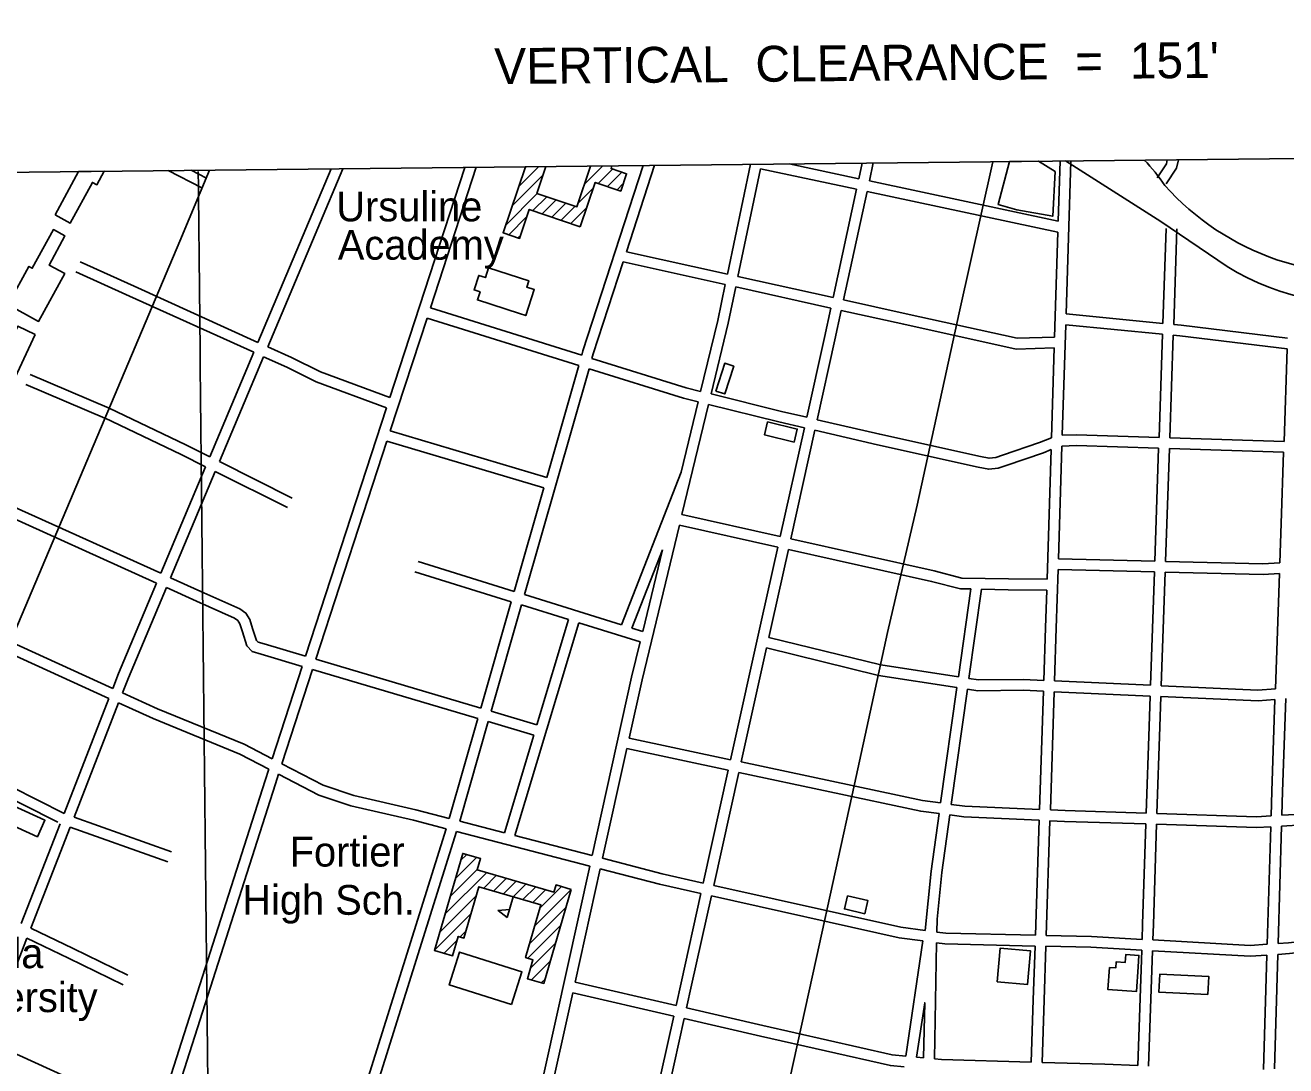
# Model space of a CAD drawing. Extents: x 3651524 to 3689615, y 505651 to 531377.
# Drawn here: x 3665685 to 3669201, y 523582 to 526483 of the extents above; entities that cross this region are included whole.
import ezdxf

# ---------------------------------------------------------------- set-up
doc = ezdxf.new("R2010")
doc.units = 0
for name, color, linetype in [('V-ANNO-SYMB', 7, 'Continuous'), ('V-BLDG-IDEN', 7, 'Continuous'), ('V-BLDG-OTLN', 7, 'Continuous'), ('V-GRID-MAJR', 7, 'Continuous'), ('V-ROAD-CNTR', 7, 'Continuous')]:
    doc.layers.add(name, color=color, linetype=linetype)

msp = doc.modelspace()

# ---------------------------------------------------------------- linework, layer by layer
at = {"layer": 'V-ANNO-SYMB'}
msp.add_lwpolyline([(3665232.757, 528916.237), (3677598.144, 529049.331), (3677628.792, 526201.948), (3665263.405, 526068.854)], close=True, dxfattribs=at)
at = {"layer": 'V-BLDG-OTLN'}
for p, q in [((3668430.095, 526103.235), (3668510.862, 526104.104)), ((3665905.778, 526076.064), (3665834.153, 526075.294)), ((3667043.687, 525979.609), (3667129.07, 526064.991)), ((3667061.805, 526033.082), (3667117.834, 526089.11)), ((3667079.923, 526086.555), (3667082.094, 526088.726)), ((3667244.23, 526038.73), (3667296.533, 526091.034)), ((3667282.982, 526042.128), (3667323.044, 526082.189)), ((3667309.39, 526033.18), (3667349.451, 526073.241)), ((3667226.743, 525985.887), (3667269.309, 526028.454)), ((3667335.797, 526024.232), (3667353.18, 526041.615)), ((3667025.57, 525926.136), (3667113.014, 526013.58)), ((3667101.031, 525966.242), (3667139.578, 526004.789)), ((3667127.439, 525957.294), (3667166.142, 525995.997)), ((3667153.847, 525948.347), (3667192.706, 525987.206)), ((3667180.255, 525939.399), (3667219.27, 525978.414)), ((3667206.662, 525930.452), (3667251.189, 525974.979)), ((3667033.836, 525899.047), (3667084.511, 525949.721)), ((3667060.244, 525890.1), (3667066.393, 525896.248)), ((3666885.098, 524103.986), (3666943.878, 524162.767)), ((3666899.715, 524153.959), (3666916.524, 524170.768)), ((3666870.481, 524054.014), (3666946.77, 524130.303)), ((3666855.864, 524004.041), (3666972.536, 524120.714)), ((3666964.045, 524076.867), (3666999.891, 524112.713)), ((3666991.399, 524068.866), (3667027.245, 524104.712)), ((3667018.753, 524060.865), (3667054.6, 524096.712)), ((3667046.107, 524052.864), (3667081.954, 524088.711)), ((3666841.247, 523954.069), (3666943.707, 524056.53)), ((3667046.582, 524053.024), (3667029.738, 523995.437)), ((3667073.462, 524044.863), (3667109.309, 524080.71)), ((3667100.816, 524036.862), (3667136.664, 524072.709)), ((3667106.701, 523972.036), (3667208.072, 524073.407)), ((3667121.317, 524022.008), (3667180.718, 524081.408)), ((3667092.084, 523922.064), (3667193.456, 524023.436)), ((3666826.629, 523904.096), (3666929.091, 524006.558)), ((3666898.672, 523940.784), (3666914.474, 523956.586)), ((3667087.001, 523881.626), (3667178.84, 523973.464)), ((3666853.503, 523895.614), (3666889.994, 523932.105)), ((3667094.121, 523853.39), (3667164.224, 523923.493)), ((3667097.21, 523821.124), (3667149.608, 523873.522)), ((3667124.565, 523813.123), (3667134.992, 523823.551))]:
    msp.add_line(p, q, dxfattribs=at)
for points in [[(3668557.723, 526075.038), (3668550.73, 525950.514), (3668450.624, 525968.885), (3668398.335, 525983.234), (3668430.095, 526103.235)], [(3668510.862, 526104.104), (3668557.723, 526075.038)], [(3665768.606, 525954.752), (3665810.967, 525931.718), (3665872.635, 526045.132), (3665885.233, 526038.282), (3665905.778, 526076.064)], [(3665834.153, 526075.294), (3665768.606, 525954.752)], [(3667233.069, 525921.504), (3667091.233, 525969.562), (3667063.891, 525888.864), (3667018.188, 525904.349), (3667080.653, 526088.71)], [(3667261.415, 526090.656), (3667223.776, 525976.923), (3667112.15, 526013.866)], [(3667112.15, 526013.866), (3667137.121, 526089.318)], [(3667321.655, 526091.304), (3667319.028, 526083.55), (3667362.409, 526068.85), (3667346.106, 526020.739), (3667274.873, 526044.876), (3667233.069, 525921.504)]]:
    msp.add_lwpolyline(points, dxfattribs=at)
for points in [[(3665640.534, 525710.218), (3665695.623, 525810.695), (3665705.076, 525805.512), (3665764.153, 525913.261), (3665796.373, 525895.595), (3665751.975, 525814.62), (3665795.817, 525790.582), (3665722.676, 525657.182), (3665637.162, 525704.068)], [(3667063.39, 525679.39), (3666946.604, 525717.43), (3666953.89, 525739.797), (3666937.085, 525745.271), (3666950.199, 525785.531), (3666968.62, 525779.531), (3666977.614, 525807.144), (3667089.584, 525770.674), (3667083.894, 525753.204), (3667104.833, 525746.384), (3667081.13, 525673.612)], [(3665713.405, 525621.029), (3665606.667, 525393.264), (3665398.009, 525491.048), (3665413.863, 525524.878), (3665421.248, 525521.417), (3665428.244, 525536.345), (3665580.609, 525464.939), (3665664.502, 525643.948)], [(3667611.189, 525463.249), (3667636.104, 525540.472), (3667661.075, 525532.415), (3667636.158, 525455.192)], [(3667755.677, 525377.486), (3667838.365, 525357.034), (3667829.363, 525320.639), (3667746.675, 525341.091)], [(3665509.858, 524371.153), (3665740.579, 524266.248), (3665719.667, 524220.255), (3665488.946, 524325.16)], [(3667208.072, 524073.407), (3667131.361, 523811.135), (3667085.671, 523824.499), (3667101.168, 523877.482), (3667080.788, 523883.443), (3667123.704, 524030.167), (3666950.79, 524080.744), (3666908.971, 523937.771), (3666893.016, 523942.438), (3666877.285, 523888.658), (3666826.462, 523903.524), (3666905.569, 524173.972), (3666955.289, 524159.429), (3666946.217, 524128.412), (3667159.944, 524065.9), (3667165.76, 524085.783)], [(3668027.059, 524005.666), (3667970.1, 524018.921), (3667978.619, 524055.527), (3668035.578, 524042.272)], [(3667029.738, 523995.437), (3667004.187, 524014.945), (3667036.223, 524017.61)], [(3667041.678, 523752.153), (3666868.01, 523807.069), (3666896.952, 523898.596), (3667070.62, 523843.68)], [(3668395.826, 523815.754), (3668404.223, 523910.018), (3668488.412, 523902.519), (3668480.016, 523808.255)], [(3668788.984, 523857.932), (3668783.947, 523788.349), (3668704.678, 523794.087), (3668709.13, 523855.59), (3668726.643, 523854.322), (3668727.915, 523871.887), (3668753.175, 523870.058), (3668754.764, 523892.002), (3668791.26, 523889.36)], [(3668983.388, 523780.51), (3668846.933, 523786.84), (3668849.259, 523836.979), (3668985.714, 523830.648)]]:
    msp.add_lwpolyline(points, close=True, dxfattribs=at)
at = {"layer": 'V-GRID-MAJR'}
msp.add_spline([(3666325.988, 511176.12), (3666261.669, 517233.653), (3666197.317, 523294.271), (3666167.785, 526075.609)], degree=3, dxfattribs=at)
at = {"layer": 'V-ROAD-CNTR'}
for points in [[(3668383.336, 526102.731), (3668289.594, 525681.328), (3668172.48, 525144.601), (3668089.763, 524790.143), (3667998.046, 524367.273), (3667891.92, 523883.205), (3667743.009, 523207.496), (3667591.587, 522526.914), (3667444.202, 521858.803), (3667222.334, 520896.548), (3667213.898, 520775.58), (3667075.812, 520164.735), (3666912.383, 519434.778), (3666677.998, 518389.149), (3666576.325, 517915.07)], [(3667237.234, 525563.123), (3667240.714, 525575.3), (3667408.313, 526092.237)], [(3667361.887, 525851.769), (3667439.961, 526092.577)], [(3667708.141, 526095.464), (3667643.74, 525789.217)], [(3668010.241, 526055.263), (3667816.085, 526096.626)], [(3668019.7, 526098.817), (3668010.241, 526055.264)], [(3668050.472, 526099.149), (3668039.583, 526049.013)], [(3668571.305, 526104.754), (3668566.085, 525936.856)], [(3669037.25, 525810.291), (3668852.402, 525936.116), (3668586.423, 526104.917)], [(3668601.313, 526104.517), (3668588.053, 525678.089)], [(3668841.726, 526057.604), (3668867.676, 526097.165), (3668870.309, 526107.973)], [(3668866.81, 526041.15), (3668895.598, 526085.037), (3668901.268, 526108.306)], [(3664945.209, 523148.69), (3665042.624, 523378.544), (3665238.697, 523856.758), (3665379.161, 524163.771), (3665607.436, 524678.567), (3666116.156, 525881.117), (3666199.736, 526079.228)], [(3666083.765, 526077.98), (3666177.772, 526029.978)], [(3666148.37, 526078.676), (3666191.414, 526056.696)], [(3666538.335, 526082.873), (3666334.501, 525598.789)], [(3666571.035, 526083.225), (3666361.835, 525586.398)], [(3666702.335, 525445.019), (3666799.029, 525741.938), (3666911.289, 526086.887)], [(3666815.236, 525694.825), (3666827.555, 525732.653), (3666942.948, 526087.228)], [(3667736.17, 526082.975), (3667673.029, 525782.716)], [(3668003.874, 526025.946), (3667736.17, 526082.974)], [(3668003.874, 526025.947), (3667938.263, 525723.851)], [(3668566.085, 525936.855), (3668039.583, 526049.013)], [(3668033.215, 526019.696), (3667967.551, 525717.351)], [(3668565.137, 525906.384), (3668033.216, 526019.696)], [(3668867.208, 525916.348), (3668858.108, 525651.71)], [(3668565.137, 525906.384), (3668556.034, 525613.631)], [(3668897.19, 525915.318), (3668888.025, 525648.788)], [(3667643.741, 525789.216), (3667361.887, 525851.77)], [(3666334.502, 525598.789), (3665988.973, 525755.442), (3665839.078, 525823.097)], [(3667265.881, 525554.183), (3667269.414, 525566.55), (3667352.592, 525823.102)], [(3667637.567, 525759.856), (3667352.593, 525823.103)], [(3666322.855, 525571.13), (3665976.609, 525728.109), (3665826.736, 525795.753)], [(3667938.264, 525723.85), (3667673.029, 525782.715)], [(3667637.566, 525759.858), (3667616.447, 525659.43), (3667568.851, 525462.227)], [(3667666.855, 525753.357), (3667645.713, 525652.822), (3667597.976, 525455.034)], [(3667931.897, 525694.533), (3667666.855, 525753.356)], [(3668556.034, 525613.63), (3668451.642, 525610.401), (3668141.829, 525678.671), (3667967.551, 525717.35)], [(3666815.236, 525694.826), (3667237.233, 525563.125)], [(3667931.896, 525694.534), (3667914.065, 525612.434), (3667864.666, 525390.115)], [(3667961.184, 525688.034), (3667943.367, 525605.996), (3667893.882, 525383.292)], [(3668555.099, 525583.587), (3668448.834, 525580.299), (3668135.351, 525649.379), (3667961.185, 525688.033)], [(3668858.109, 525651.709), (3668588.054, 525678.088)], [(3666703.519, 525351.772), (3666805.946, 525666.298)], [(3666805.946, 525666.298), (3667228.99, 525534.271)], [(3668587.118, 525648.037), (3668577.529, 525339.655)], [(3668857.076, 525621.668), (3668587.119, 525648.037)], [(3669205.573, 525610.725), (3668908.525, 525646.785), (3668888.026, 525648.787)], [(3668857.075, 525621.669), (3668847.177, 525333.823)], [(3668886.992, 525618.747), (3668877.161, 525332.844)], [(3669204.545, 525580.63), (3668905.259, 525616.961), (3668886.993, 525618.745)], [(3666322.855, 525571.13), (3666200.214, 525279.868)], [(3666702.337, 525445.02), (3666508.559, 525516.726), (3666427.769, 525556.504), (3666361.835, 525586.397)], [(3668555.1, 525583.588), (3668547.293, 525332.536)], [(3669204.544, 525580.63), (3669195.729, 525322.439)], [(3666350.188, 525558.739), (3666227.1, 525266.415)], [(3666693.039, 525416.473), (3666496.697, 525489.128), (3666414.947, 525529.378), (3666350.188, 525558.738)], [(3667139.733, 525221.901), (3667228.991, 525534.27)], [(3667265.879, 525554.185), (3667528.977, 525472.075), (3667568.85, 525462.227)], [(3665699.266, 525509.035), (3665919.241, 525415.578)], [(3667077.643, 524895.42), (3667257.636, 525525.33)], [(3667257.634, 525525.331), (3667520.905, 525443.167), (3667561.812, 525433.064)], [(3665687.536, 525481.423), (3665907.511, 525387.966)], [(3667561.812, 525433.064), (3667514.564, 525237.298)], [(3667590.938, 525425.871), (3667516.781, 525118.618)], [(3667590.937, 525425.87), (3667787.272, 525377.379), (3667858.158, 525360.827)], [(3667597.975, 525455.034), (3667794.28, 525406.549), (3667864.666, 525390.114)], [(3666200.214, 525279.867), (3666133.068, 525313.462), (3665919.841, 525415.307)], [(3666467.425, 524723.681), (3666693.039, 525416.472)], [(3666188.547, 525252.158), (3666119.89, 525286.51), (3665906.911, 525388.237)], [(3667858.159, 525360.828), (3667790.743, 525057.424)], [(3667887.375, 525354.005), (3667820.022, 525050.884)], [(3667887.373, 525354.005), (3668061.825, 525313.269), (3668343.315, 525250.918), (3668372.156, 525245.239), (3668398.798, 525248.027), (3668420.613, 525255.549), (3668524.744, 525291.218), (3668546.276, 525299.824)], [(3667893.881, 525383.292), (3668068.479, 525342.523), (3668349.457, 525280.284), (3668373.522, 525275.545), (3668392.262, 525277.507), (3668410.863, 525283.921), (3668514.31, 525319.356), (3668547.293, 525332.536)], [(3666496.193, 524715.136), (3666694.227, 525323.238)], [(3667131.491, 525193.055), (3666694.228, 525323.238)], [(3667139.734, 525221.902), (3666703.52, 525351.773)], [(3668577.529, 525339.655), (3668617.372, 525341.327), (3668847.176, 525333.822)], [(3668877.16, 525332.843), (3669195.729, 525322.439)], [(3668546.276, 525299.824), (3668535.031, 524938.2)], [(3668576.594, 525309.589), (3668566.816, 524995.139)], [(3668576.594, 525309.589), (3668617.512, 525311.307), (3668846.145, 525303.84)], [(3668846.146, 525303.841), (3668835.313, 524988.795)], [(3668876.13, 525302.861), (3668865.306, 524988.087)], [(3668876.129, 525302.861), (3669194.705, 525292.456)], [(3669194.705, 525292.457), (3669187.925, 525093.866), (3669184.054, 524984.299)], [(3666188.547, 525252.16), (3666063.416, 524954.987)], [(3666430.076, 525164.86), (3666227.1, 525266.415)], [(3666215.433, 525238.708), (3666090.765, 524942.634)], [(3666416.652, 525138.03), (3666215.434, 525238.706)], [(3667348.427, 524811.137), (3667514.563, 525237.298)], [(3667048.991, 524904.338), (3667131.49, 525193.055)], [(3665929.514, 524633.91), (3665519.744, 524820.417), (3665369.302, 524898.389), (3665041.436, 525103.276), (3664949.572, 525161.671)], [(3666063.417, 524954.985), (3665598.744, 525164.847)], [(3666051.771, 524927.328), (3665586.396, 525137.507)], [(3667516.78, 525118.617), (3667790.743, 525057.424)], [(3667509.741, 525089.451), (3667405.679, 524658.293), (3667369.57, 524495.302)], [(3667509.74, 525089.45), (3667784.235, 525028.138)], [(3667820.021, 525050.884), (3668220.075, 524961.527), (3668297.669, 524941.799), (3668427.102, 524939.114), (3668535.03, 524938.2)], [(3667377.142, 524802.2), (3667462.227, 525020.455)], [(3667462.228, 525020.457), (3667407.286, 524792.818)], [(3667784.236, 525028.139), (3667738.869, 524823.965), (3667652.5, 524435.028)], [(3667813.514, 525021.598), (3667768.155, 524817.459), (3667758.942, 524775.971)], [(3667813.514, 525021.598), (3668213.107, 524932.343), (3668293.609, 524911.877), (3668321.997, 524911.288)], [(3667048.992, 524904.338), (3666780.896, 524987.784)], [(3668835.314, 524988.795), (3668566.817, 524995.139)], [(3669184.054, 524984.299), (3669136.798, 524981.671), (3668865.306, 524988.086)], [(3666467.425, 524723.681), (3666351.82, 524758.018), (3666334.738, 524763.196), (3666330.317, 524767.889), (3666319.637, 524800.698), (3666311.694, 524826.084), (3666301.117, 524843.928), (3666283.669, 524855.816), (3666175.432, 524904.396), (3666090.766, 524942.634)], [(3667040.746, 524875.485), (3666771.98, 524959.14)], [(3668565.884, 524965.154), (3668560.808, 524801.938), (3668555.96, 524654.776)], [(3668834.283, 524958.811), (3668565.884, 524965.152)], [(3668834.282, 524958.811), (3668823.411, 524642.672)], [(3668864.275, 524958.103), (3668853.382, 524641.316)], [(3669182.99, 524954.193), (3669137.278, 524951.651), (3668864.276, 524958.102)], [(3669182.99, 524954.193), (3669171.646, 524633.125)], [(3666051.77, 524927.33), (3665945.566, 524675.107), (3665929.514, 524633.91)], [(3666079.12, 524914.977), (3665973.372, 524663.839), (3665956.861, 524621.463)], [(3666458.133, 524695.146), (3666343.198, 524729.285), (3666318.382, 524736.807), (3666303.871, 524752.213), (3666291.057, 524791.576), (3666284.106, 524813.792), (3666278.711, 524822.892), (3666268.967, 524829.532), (3666163.116, 524877.04), (3666079.12, 524914.976)], [(3668287.559, 524666.221), (3668321.997, 524911.287)], [(3668317.207, 524661.618), (3668352.204, 524910.66)], [(3668352.204, 524910.661), (3668426.664, 524909.116), (3668534.098, 524908.206)], [(3668534.098, 524908.208), (3668530.824, 524802.898), (3668525.988, 524656.133)], [(3666955.909, 524578.587), (3667040.746, 524875.485)], [(3666984.668, 524570.045), (3667069.398, 524866.567)], [(3667200.616, 524825.725), (3667069.398, 524866.567)], [(3667348.428, 524811.137), (3667077.644, 524895.42)], [(3665918.605, 524605.914), (3665506.62, 524793.429), (3665428.995, 524833.661)], [(3667050.72, 524223.802), (3667229.261, 524816.809)], [(3667112.228, 524532.157), (3667200.615, 524825.725)], [(3667400.233, 524763.593), (3667229.262, 524816.809)], [(3667407.287, 524792.817), (3667377.142, 524802.2)], [(3667400.233, 524763.594), (3667376.451, 524665.057), (3667266.262, 524167.689)], [(3668287.559, 524666.222), (3668070.98, 524699.844), (3667758.942, 524775.971)], [(3667752.437, 524746.677), (3667681.843, 524428.777)], [(3668283.384, 524636.511), (3668065.114, 524670.396), (3667752.437, 524746.677)], [(3666374.261, 524437.602), (3666458.132, 524695.146)], [(3666401.241, 524423.566), (3666486.9, 524686.601)], [(3666947.667, 524549.741), (3666486.901, 524686.601)], [(3666955.909, 524578.588), (3666496.193, 524715.137)], [(3668525.989, 524656.132), (3668469.464, 524658.69), (3668343.709, 524657.505), (3668317.207, 524661.619)], [(3668823.412, 524642.672), (3668555.96, 524654.776)], [(3666374.262, 524437.602), (3666296.136, 524478.245), (3666054.258, 524577.133), (3665956.861, 524621.463)], [(3668238.13, 524314.488), (3668283.384, 524636.51)], [(3668267.886, 524310.65), (3668313.032, 524631.907)], [(3668525.001, 524626.146), (3668468.926, 524628.684), (3668341.535, 524627.483), (3668313.032, 524631.908)], [(3668525, 524626.147), (3668514.137, 524296.414)], [(3668554.972, 524624.79), (3668544.109, 524295.069)], [(3668822.381, 524612.688), (3668554.973, 524624.79)], [(3669171.647, 524633.124), (3669122.964, 524629.116), (3668853.382, 524641.316)], [(3665918.605, 524605.914), (3665793.764, 524285.51)], [(3665945.952, 524593.467), (3665821.748, 524274.699)], [(3666364.845, 524408.684), (3666283.51, 524450.997), (3666042.364, 524549.585), (3665945.952, 524593.467)], [(3668822.38, 524612.689), (3668819.452, 524527.561), (3668811.519, 524286.015)], [(3668852.351, 524611.333), (3668849.436, 524526.553), (3668841.504, 524285.059)], [(3669170.579, 524602.935), (3669123.52, 524599.06), (3668852.351, 524611.332)], [(3669170.579, 524602.936), (3669161.536, 524347), (3669159.527, 524278.486)], [(3669200.685, 524605.414), (3669191.52, 524346.03), (3669189.59, 524280.157)], [(3666868.114, 524271.34), (3666947.666, 524549.741)], [(3667112.229, 524532.157), (3666984.669, 524570.046)], [(3666897.154, 524263.78), (3666976.426, 524541.198)], [(3667103.58, 524503.431), (3666976.426, 524541.199)], [(3667021.667, 524231.365), (3667103.58, 524503.431)], [(3667652.501, 524435.028), (3667369.57, 524495.302)], [(3667363.08, 524466.011), (3667295.313, 524160.126)], [(3667645.997, 524405.74), (3667363.08, 524466.011)], [(3665776.104, 524260.813), (3665486.118, 524406.787)], [(3665793.764, 524285.51), (3665499.606, 524433.583)], [(3665642.801, 522150.823), (3665779.517, 522577.65), (3666354.445, 524376.754), (3666364.844, 524408.684)], [(3666868.114, 524271.34), (3666775.086, 524295.559), (3666601.632, 524335.317), (3666516.102, 524363.813), (3666401.242, 524423.566)], [(3667645.997, 524405.741), (3667576.167, 524091.285)], [(3668238.13, 524314.488), (3668187.945, 524320.959), (3667681.844, 524428.777)], [(3666078.202, 523413.759), (3666382.997, 524367.544), (3666391.824, 524394.649)], [(3666859.481, 524242.588), (3666767.954, 524266.415), (3666593.52, 524306.399), (3666504.364, 524336.103), (3666391.824, 524394.649)], [(3667675.339, 524399.49), (3667605.447, 524084.752)], [(3668233.956, 524284.777), (3668182.893, 524291.363), (3667675.34, 524399.489)], [(3668514.137, 524296.413), (3668305.859, 524305.754), (3668267.886, 524310.65)], [(3666093.602, 524178.389), (3665821.748, 524274.699)], [(3667021.668, 524231.366), (3666897.154, 524263.78)], [(3668194.845, 523959.096), (3668211.366, 524124.023), (3668233.956, 524284.777)], [(3668228.183, 523990.923), (3668241.157, 524120.439), (3668263.712, 524280.94)], [(3668513.149, 524266.427), (3668303.265, 524275.84), (3668263.712, 524280.94)], [(3668513.149, 524266.428), (3668502.575, 523945.498)], [(3668543.121, 524265.083), (3668532.569, 523944.806)], [(3668810.534, 524256.03), (3668583.848, 524263.257), (3668543.121, 524265.083)], [(3668811.519, 524286.014), (3668584.998, 524293.235), (3668544.109, 524295.069)], [(3669159.527, 524278.486), (3669118.748, 524276.219), (3668841.504, 524285.058)], [(3669376.835, 524268.395), (3669248.961, 524253.413), (3669188.707, 524250.062)], [(3669373.936, 524298.261), (3669246.381, 524283.315), (3669189.59, 524280.157)], [(3665782.56, 524256.756), (3665674.18, 523978.599)], [(3665810.851, 524246.733), (3665701.263, 523965.475)], [(3666083.584, 524150.111), (3665810.851, 524246.732)], [(3666557.149, 523279.32), (3666859.481, 524242.588)], [(3666585.928, 523270.833), (3666888.548, 524235.021)], [(3667259.768, 524138.378), (3666888.548, 524235.021)], [(3668810.534, 524256.031), (3668801.364, 523976.851), (3668799.924, 523934.042)], [(3668840.519, 524255.075), (3668831.348, 523975.855), (3668829.885, 523932.376)], [(3669158.646, 524248.392), (3669119.104, 524246.193), (3668840.519, 524255.074)], [(3669158.646, 524248.392), (3669149.033, 523920.476)], [(3669188.707, 524250.062), (3669179.104, 523922.456)], [(3667266.262, 524167.689), (3667050.72, 524223.802)], [(3667576.167, 524091.285), (3667461.315, 524116.91), (3667295.313, 524160.126)], [(3667259.768, 524138.378), (3667102.532, 523428.65), (3667037.337, 523131.411)], [(3667288.819, 524130.816), (3667218.743, 523814.505)], [(3667569.663, 524061.998), (3667454.267, 524087.744), (3667288.819, 524130.816)], [(3667569.663, 524061.998), (3667514.27, 523812.552), (3667500.307, 523749.53)], [(3667598.943, 524055.465), (3667543.558, 523806.056), (3667529.54, 523742.784)], [(3668188.836, 523929.638), (3668122.218, 523938.716), (3667598.943, 524055.465)], [(3668194.845, 523959.096), (3668127.52, 523968.27), (3667605.447, 524084.752)], [(3668228.183, 523990.923), (3668227.485, 523954.649)], [(3665971.955, 523834.694), (3665819.249, 523908.302), (3665701.263, 523965.475)], [(3668502.576, 523945.498), (3668252.261, 523951.272), (3668227.485, 523954.649)], [(3669407.972, 523947.68), (3669208.096, 523924.366), (3669179.104, 523922.456)], [(3665690.398, 523937.405), (3665578.041, 523647.02)], [(3665958.929, 523807.67), (3665806.195, 523881.292), (3665690.397, 523937.404)], [(3668141.278, 523608.206), (3668188.836, 523929.638)], [(3668226.904, 523924.449), (3668220.681, 523600.726)], [(3668501.589, 523915.513), (3668249.883, 523921.318), (3668226.904, 523924.449)], [(3668501.587, 523915.513), (3668496.649, 523765.629), (3668490.997, 523591.97)], [(3668531.581, 523914.821), (3668526.633, 523764.647), (3668520.986, 523591.147)], [(3668798.917, 523904.051), (3668657.365, 523911.92), (3668531.582, 523914.821)], [(3668799.925, 523934.041), (3668658.543, 523941.9), (3668532.569, 523944.806)], [(3669149.033, 523920.476), (3669100.952, 523917.308), (3668829.885, 523932.376)], [(3669410.872, 523917.815), (3669210.822, 523894.48), (3669178.222, 523892.333)], [(3668798.916, 523904.052), (3668788.093, 523582.27)], [(3668828.877, 523902.386), (3668818.065, 523580.944)], [(3669148.151, 523890.352), (3669101.106, 523887.254), (3668828.877, 523902.386)], [(3669148.151, 523890.352), (3669138.807, 523571.61)], [(3669178.222, 523892.333), (3669168.871, 523573.354)], [(3667500.307, 523749.53), (3667218.743, 523814.504)], [(3667212.254, 523785.214), (3667142.773, 523471.594)], [(3667493.817, 523720.24), (3667212.254, 523785.214)], [(3668141.278, 523608.206), (3668102.811, 523611.831), (3667742.404, 523693.664), (3667529.54, 523742.784)], [(3668171.187, 523605.388), (3668193.688, 523757.469), (3668190.729, 523603.548)], [(3667493.817, 523720.24), (3667423.802, 523404.225)], [(3667523.051, 523713.494), (3667452.98, 523397.231)], [(3668136.881, 523578.488), (3668098.063, 523582.145), (3667735.71, 523664.42), (3667523.051, 523713.494)], [(3665893.768, 523508.213), (3665669.086, 523609.97), (3665578.042, 523647.019)], [(3668190.729, 523603.548), (3668171.187, 523605.388)], [(3668490.998, 523591.969), (3668240.683, 523598.842), (3668220.681, 523600.726)], [(3668788.094, 523582.269), (3668696.073, 523586.339), (3668520.987, 523591.146)]]:
    msp.add_lwpolyline(points, dxfattribs=at)
for centre, radius, start, end in [((3668474.478, 525781.313), 464.865, 33.313015, 44.523863), ((3669419.228, 526536.071), 747.587, 221.919066, 250.960574), ((3669408.791, 526412.025), 707.196, 238.30668, 280.199528), ((3669403.517, 526508.775), 716.684, 251.436033, 290.170747)]:
    msp.add_arc(centre, radius, start, end, dxfattribs=at)

# ---------------------------------------------------------------- texts
at = {"layer": 'V-ANNO-SYMB'}
msp.add_text("VERTICAL  CLEARANCE  =  151'", height=99.9998, rotation=0.496986, dxfattribs=at).set_placement((3666993.742, 526319.025))
at = {"layer": 'V-BLDG-IDEN'}
for s, p in [('Ursuline', (3666553.043, 525936.325)), ('Academy', (3666557.172, 525829.441)), ('Fortier', (3666422.89, 524137.159)), ('High Sch.', (3666290.894, 524002.715)), ('Loyola', (3665409.008, 523853.865)), ('University', (3665400.341, 523731.308))]:
    msp.add_text(s, height=82.9998, dxfattribs=at).set_placement(p)

doc.saveas('drawing.dxf')
